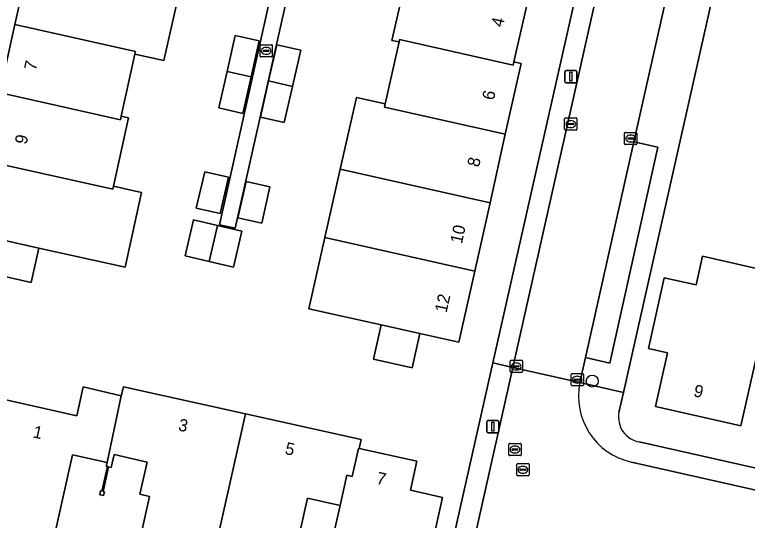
# Model space of a CAD drawing. Extents: x 161771 to 163125, y 382475 to 383179.
# Drawn here: x 162648.4 to 162708.1, y 382605.5 to 382646.7 of the extents above; entities that cross this region are included whole.
import ezdxf

# ---------------------------------------------------------------- set-up
doc = ezdxf.new("R2010")
doc.units = 0
for name, color, linetype in [('IMGEO_Boom', 7, 'Continuous'), ('IMGEO_Erf', 7, 'Continuous'), ('IMGEO_Kolk', 7, 'Continuous'), ('IMGEO_Lichtmast', 7, 'Continuous'), ('IMGEO_Muur', 7, 'Continuous'), ('IMGEO_Pand', 7, 'Continuous'), ('IMGEO_Pand_nummerreeks', 7, 'Continuous'), ('IMGEO_Parkeervlak_open', 7, 'Continuous'), ('IMGEO_Rijbaan_lokaal_open', 7, 'Continuous'), ('IMGEO_Rioolput', 7, 'Continuous'), ('IMGEO_Voetpad_open', 7, 'Continuous')]:
    doc.layers.add(name, color=color, linetype=linetype)

msp = doc.modelspace()

# ---------------------------------------------------------------- linework, layer by layer
at = {"layer": 'IMGEO_Boom'}
msp.add_circle((162695.497, 382616.816), 0.489, dxfattribs=at)
at = {"layer": 'IMGEO_Erf'}
for points in [[(162761.303, 382667.139), (162745.71, 382670.631), (162745.534, 382669.838), (162736.11, 382671.935), (162731.157, 382649.911), (162729.877, 382650.221), (162734.809, 382672.239), (162728.181, 382673.743), (162728.356, 382674.516), (162712.056, 382678.166), (162698.037, 382615.869), (162697.672, 382614.248)], [(162665.103, 382629.55), (162671.693, 382659.013), (162649.296, 382664.072), (162636.509, 382606.935), (162636.331, 382606.03)], [(162682.322, 382595.727), (162687.403, 382618.3), (162695.368, 382653.689), (162673.009, 382658.73), (162666.379, 382629.265), (162665.103, 382629.55)], [(162647.333, 382615.362), (162653.47, 382613.984), (162653.988, 382616.329), (162657.106, 382615.611), (162657.275, 382616.343), (162667.237, 382614.136), (162676.655, 382612.049), (162676.492, 382611.31), (162681.194, 382610.274), (162680.674, 382607.912), (162683.298, 382607.322), (162682.005, 382601.565)], [(162699.324, 382611.848), (162735.148, 382603.794), (162744.618, 382601.689)], [(162658.418, 382603.012), (162659.407, 382607.401), (162658.62, 382607.587), (162659.21, 382610.215), (162656.512, 382610.819), (162656.279, 382609.774), (162656.125, 382609.808), (162656.074, 382609.82), (162655.618, 382607.812), (162655.725, 382607.789), (162655.66, 382607.486), (162655.356, 382607.552), (162655.422, 382607.855), (162655.529, 382607.831), (162655.989, 382609.84), (162655.99, 382609.846), (162655.883, 382609.871), (162655.952, 382610.178), (162653.139, 382610.808), (162651.388, 382603.039)], [(162673.19, 382598.931), (162674.938, 382606.685), (162672.288, 382607.28), (162670.388, 382598.788)]]:
    msp.add_lwpolyline(points, dxfattribs=at)
for points in [[(162657.408, 382626.09), (162650.371, 382627.635), (162649.747, 382624.85), (162646.619, 382625.551), (162647.246, 382628.349), (162645.187, 382628.81), (162646.501, 382634.66), (162647.685, 382639.93), (162647.125, 382640.051), (162648.432, 382645.874), (162649.683, 382651.445), (162650.933, 382657.014), (162652.16, 382662.479), (162656.388, 382661.53), (162656.564, 382662.313), (162664.517, 382660.531), (162663.114, 382654.281), (162661.865, 382648.711), (162660.565, 382642.919), (162658.217, 382643.438), (162657.102, 382638.397), (162657.692, 382638.267), (162656.46, 382632.695), (162658.746, 382632.189)], [(162679.752, 382644.443), (162679.17, 382644.573), (162680.421, 382650.136), (162678.075, 382650.663), (162679.57, 382657.185), (162687.514, 382655.364), (162687.335, 382654.58), (162691.579, 382653.607), (162690.33, 382648.165), (162689.105, 382642.826), (162689.688, 382642.693), (162688.403, 382636.923), (162687.16, 382631.345), (162685.917, 382625.767), (162684.627, 382619.975), (162681.435, 382620.69), (162680.811, 382617.902), (162677.652, 382618.597), (162678.278, 382621.384), (162672.4, 382622.706), (162673.704, 382628.507), (162674.958, 382634.084), (162676.272, 382639.929), (162678.618, 382639.402)], [(162665.066, 382639.062), (162665.732, 382642.03), (162666.39, 382644.967), (162668.341, 382644.533), (162667.68, 382641.589), (162667.014, 382638.626)], [(162668.442, 382638.314), (162669.11, 382641.266), (162669.778, 382644.217), (162671.729, 382643.779), (162671.059, 382640.824), (162670.391, 382637.878)], [(162665.155, 382630.454), (162663.221, 382630.892), (162663.901, 382633.859), (162665.843, 382633.413)], [(162667.279, 382633.083), (162669.222, 382632.645), (162668.558, 382629.675), (162666.613, 382630.114)], [(162666.922, 382629.019), (162666.25, 382626.093), (162664.269, 382626.56), (162662.304, 382627.023), (162662.984, 382629.941), (162664.953, 382629.48)], [(162710.432, 382625.633), (162707.605, 382613.165), (162700.638, 382614.728), (162701.626, 382619.12), (162700.067, 382619.47), (162701.344, 382625.235), (162703.961, 382624.656), (162704.476, 382626.979)]]:
    msp.add_lwpolyline(points, close=True, dxfattribs=at)
msp.add_arc((162699.682, 382613.863), 2.046, 169.14951, 259.93235, dxfattribs=at)
at = {"layer": 'IMGEO_Kolk'}
for p, q in [((162668.415, 382643.293), (162668.415, 382644.145)), ((162668.49, 382644.219), (162669.342, 382644.219)), ((162668.903, 382643.999), (162668.928, 382643.999)), ((162669.416, 382644.145), (162669.416, 382643.293)), ((162668.674, 382643.713), (162668.674, 382643.725)), ((162669.112, 382643.676), (162668.714, 382643.676)), ((162668.717, 382643.762), (162669.115, 382643.762)), ((162668.926, 382643.439), (162668.901, 382643.439)), ((162669.158, 382643.725), (162669.158, 382643.713)), ((162669.342, 382643.219), (162668.49, 382643.219)), ((162693.244, 382637.324), (162693.244, 382638.176)), ((162693.319, 382638.25), (162694.171, 382638.25)), ((162693.732, 382638.03), (162693.757, 382638.03)), ((162694.245, 382638.176), (162694.245, 382637.324)), ((162693.503, 382637.744), (162693.503, 382637.756)), ((162693.941, 382637.707), (162693.543, 382637.707)), ((162693.546, 382637.793), (162693.944, 382637.793)), ((162693.755, 382637.47), (162693.73, 382637.47)), ((162693.987, 382637.756), (162693.987, 382637.744)), ((162694.171, 382637.25), (162693.319, 382637.25)), ((162698.129, 382636.149), (162698.129, 382637.001)), ((162698.204, 382637.075), (162699.056, 382637.075)), ((162698.617, 382636.855), (162698.642, 382636.855)), ((162699.13, 382637.001), (162699.13, 382636.149)), ((162698.388, 382636.569), (162698.388, 382636.581)), ((162698.826, 382636.532), (162698.428, 382636.532)), ((162698.431, 382636.618), (162698.829, 382636.618)), ((162698.64, 382636.295), (162698.615, 382636.295)), ((162698.872, 382636.581), (162698.872, 382636.569)), ((162699.056, 382636.075), (162698.204, 382636.075)), ((162688.794, 382617.578), (162688.794, 382618.43)), ((162688.869, 382618.504), (162689.721, 382618.504)), ((162689.282, 382618.284), (162689.307, 382618.284)), ((162689.795, 382618.43), (162689.795, 382617.578)), ((162689.053, 382617.998), (162689.053, 382618.01)), ((162689.491, 382617.961), (162689.093, 382617.961)), ((162689.096, 382618.047), (162689.494, 382618.047)), ((162689.305, 382617.724), (162689.28, 382617.724)), ((162689.537, 382618.01), (162689.537, 382617.998)), ((162689.721, 382617.504), (162688.869, 382617.504)), ((162693.766, 382616.499), (162693.766, 382617.351)), ((162693.841, 382617.425), (162694.693, 382617.425)), ((162694.254, 382617.205), (162694.279, 382617.205)), ((162694.767, 382617.351), (162694.767, 382616.499)), ((162694.693, 382616.425), (162693.841, 382616.425)), ((162694.025, 382616.919), (162694.025, 382616.931)), ((162694.463, 382616.882), (162694.065, 382616.882)), ((162694.068, 382616.968), (162694.466, 382616.968)), ((162694.277, 382616.645), (162694.252, 382616.645)), ((162694.509, 382616.931), (162694.509, 382616.919))]:
    msp.add_line(p, q, dxfattribs=at)
for points in [[(162668.415, 382643.293), (162668.415, 382644.145)], [(162668.49, 382644.219), (162669.342, 382644.219)], [(162669.416, 382644.145), (162669.416, 382643.293)], [(162669.342, 382643.219), (162668.49, 382643.219)], [(162693.244, 382637.324), (162693.244, 382638.176)], [(162693.319, 382638.25), (162694.171, 382638.25)], [(162694.245, 382638.176), (162694.245, 382637.324)], [(162694.171, 382637.25), (162693.319, 382637.25)], [(162698.129, 382636.149), (162698.129, 382637.001)], [(162698.204, 382637.075), (162699.056, 382637.075)], [(162699.13, 382637.001), (162699.13, 382636.149)], [(162699.056, 382636.075), (162698.204, 382636.075)], [(162688.794, 382617.578), (162688.794, 382618.43)], [(162688.869, 382618.504), (162689.721, 382618.504)], [(162689.795, 382618.43), (162689.795, 382617.578)], [(162689.721, 382617.504), (162688.869, 382617.504)], [(162693.766, 382616.499), (162693.766, 382617.351)], [(162693.841, 382617.425), (162694.693, 382617.425)], [(162694.767, 382617.351), (162694.767, 382616.499)], [(162694.693, 382616.425), (162693.841, 382616.425)]]:
    msp.add_lwpolyline(points, dxfattribs=at)
for centre, radius, start, end in [((162668.492, 382644.143), 0.0765, 91.55205, 178.44795), ((162668.492, 382644.143), 0.0765, 91.55205, 178.44795), ((162669.34, 382644.143), 0.0765, 1.55205, 88.44795), ((162669.34, 382644.143), 0.0765, 1.55205, 88.44795), ((162668.492, 382643.295), 0.0765, 181.55205, 268.44795), ((162668.492, 382643.295), 0.0765, 181.55205, 268.44795), ((162668.714, 382643.722), 0.0403, 85.87752, 175.75265), ((162668.711, 382643.712), 0.0366, 178.93798, 274.71019), ((162669.115, 382643.719), 0.043, 264.86636, 352.45326), ((162669.119, 382643.724), 0.0386, 1.73085, 96.63898), ((162669.34, 382643.295), 0.0765, 271.55205, 358.44795), ((162669.34, 382643.295), 0.0765, 271.55205, 358.44795), ((162693.321, 382638.174), 0.0765, 91.55205, 178.44795), ((162693.321, 382638.174), 0.0765, 91.55205, 178.44795), ((162694.169, 382638.174), 0.0765, 1.55205, 88.44795), ((162694.169, 382638.174), 0.0765, 1.55205, 88.44795), ((162693.321, 382637.326), 0.0765, 181.55205, 268.44795), ((162693.321, 382637.326), 0.0765, 181.55205, 268.44795), ((162693.543, 382637.753), 0.0403, 85.87752, 175.75265), ((162693.54, 382637.743), 0.0366, 178.93798, 274.71019), ((162693.944, 382637.75), 0.043, 264.86636, 352.45326), ((162693.948, 382637.755), 0.0386, 1.73085, 96.63898), ((162694.169, 382637.326), 0.0765, 271.55205, 358.44795), ((162694.169, 382637.326), 0.0765, 271.55205, 358.44795), ((162698.206, 382636.999), 0.0765, 91.55205, 178.44795), ((162698.206, 382636.999), 0.0765, 91.55205, 178.44795), ((162699.054, 382636.999), 0.0765, 1.55205, 88.44795), ((162699.054, 382636.999), 0.0765, 1.55205, 88.44795), ((162698.206, 382636.151), 0.0765, 181.55205, 268.44795), ((162698.206, 382636.151), 0.0765, 181.55205, 268.44795), ((162698.428, 382636.578), 0.0403, 85.87752, 175.75265), ((162698.425, 382636.568), 0.0366, 178.93798, 274.71019), ((162698.829, 382636.575), 0.043, 264.86636, 352.45326), ((162698.833, 382636.58), 0.0386, 1.73085, 96.63898), ((162699.054, 382636.151), 0.0765, 271.55205, 358.44795), ((162699.054, 382636.151), 0.0765, 271.55205, 358.44795), ((162688.871, 382618.428), 0.0765, 91.55205, 178.44795), ((162688.871, 382618.428), 0.0765, 91.55205, 178.44795), ((162689.719, 382618.428), 0.0765, 1.55205, 88.44795), ((162689.719, 382618.428), 0.0765, 1.55205, 88.44795), ((162688.871, 382617.58), 0.0765, 181.55205, 268.44795), ((162688.871, 382617.58), 0.0765, 181.55205, 268.44795), ((162689.093, 382618.007), 0.0403, 85.87752, 175.75265), ((162689.09, 382617.997), 0.0366, 178.93798, 274.71019), ((162689.494, 382618.004), 0.043, 264.86636, 352.45326), ((162689.498, 382618.009), 0.0386, 1.73085, 96.63898), ((162689.719, 382617.58), 0.0765, 271.55205, 358.44795), ((162689.719, 382617.58), 0.0765, 271.55205, 358.44795), ((162693.843, 382617.349), 0.0765, 91.55205, 178.44795), ((162693.843, 382617.349), 0.0765, 91.55205, 178.44795), ((162694.691, 382617.349), 0.0765, 1.55205, 88.44795), ((162694.691, 382617.349), 0.0765, 1.55205, 88.44795), ((162693.843, 382616.501), 0.0765, 181.55205, 268.44795), ((162693.843, 382616.501), 0.0765, 181.55205, 268.44795), ((162694.065, 382616.928), 0.0403, 85.87752, 175.75265), ((162694.062, 382616.918), 0.0366, 178.93798, 274.71019), ((162694.466, 382616.925), 0.043, 264.86636, 352.45326), ((162694.47, 382616.93), 0.0386, 1.73085, 96.63898), ((162694.691, 382616.501), 0.0765, 271.55205, 358.44795), ((162694.691, 382616.501), 0.0765, 271.55205, 358.44795)]:
    msp.add_arc(centre, radius, start, end, dxfattribs=at)
for centre, major_axis, ratio, start_param, end_param in [((162668.902, 382643.719), (-0.387, 0.002), 0.722429, 4.712389, 7.853982), ((162668.927, 382643.719), (-0.39, 0.002), 0.717154, 1.570796, 4.712389), ((162693.731, 382637.75), (-0.387, 0.002), 0.722429, 4.712389, 7.853982), ((162693.756, 382637.75), (-0.39, 0.002), 0.717154, 1.570796, 4.712389), ((162698.616, 382636.575), (-0.387, 0.002), 0.722429, 4.712389, 7.853982), ((162698.641, 382636.575), (-0.39, 0.002), 0.717154, 1.570796, 4.712389), ((162689.281, 382618.004), (-0.387, 0.002), 0.722429, 4.712389, 7.853982), ((162689.306, 382618.004), (-0.39, 0.002), 0.717154, 1.570796, 4.712389), ((162694.253, 382616.925), (-0.387, 0.002), 0.722429, 4.712389, 7.853982), ((162694.278, 382616.925), (-0.39, 0.002), 0.717154, 1.570796, 4.712389)]:
    msp.add_ellipse(centre, major_axis=major_axis, ratio=ratio, start_param=start_param, end_param=end_param, dxfattribs=at)
at = {"layer": 'IMGEO_Lichtmast'}
for p, q in [((162693.359, 382642.117), (162694.149, 382642.117)), ((162694.149, 382642.117), (162693.359, 382642.117)), ((162693.259, 382641.217), (162693.259, 382642.017)), ((162693.259, 382642.017), (162693.259, 382641.217)), ((162694.249, 382642.017), (162694.249, 382641.217)), ((162694.249, 382641.217), (162694.249, 382642.017)), ((162694.149, 382641.117), (162693.359, 382641.117)), ((162693.359, 382641.117), (162694.149, 382641.117)), ((162686.888, 382612.698), (162686.888, 382613.498)), ((162686.888, 382613.498), (162686.888, 382612.698)), ((162686.988, 382613.598), (162687.778, 382613.598)), ((162687.778, 382613.598), (162686.988, 382613.598)), ((162687.878, 382613.498), (162687.878, 382612.698)), ((162687.878, 382612.698), (162687.878, 382613.498)), ((162687.778, 382612.598), (162686.988, 382612.598)), ((162686.988, 382612.598), (162687.778, 382612.598))]:
    msp.add_line(p, q, dxfattribs=at)
for points in [[(162693.679, 382641.992), (162693.829, 382641.992), (162693.829, 382641.242), (162693.679, 382641.242), (162693.679, 382641.992)], [(162687.308, 382613.473), (162687.458, 382613.473), (162687.458, 382612.723), (162687.308, 382612.723), (162687.308, 382613.473)]]:
    msp.add_lwpolyline(points, dxfattribs=at)
for centre, start, end in [((162693.359, 382642.017), 90, 180), ((162693.359, 382642.017), 90, 180), ((162694.149, 382642.017), 0, 90), ((162694.149, 382642.017), 360, 90), ((162693.359, 382641.217), 180, 270), ((162693.359, 382641.217), 180, 270), ((162694.149, 382641.217), 270, 0), ((162694.149, 382641.217), 270, 0), ((162686.988, 382613.498), 90, 180), ((162686.988, 382613.498), 90, 180), ((162687.778, 382613.498), 0, 90), ((162687.778, 382613.498), 360, 90), ((162686.988, 382612.698), 180, 270), ((162686.988, 382612.698), 180, 270), ((162687.778, 382612.698), 270, 0), ((162687.778, 382612.698), 270, 0)]:
    msp.add_arc(centre, 0.1, start, end, dxfattribs=at)
at = {"layer": 'IMGEO_Muur'}
msp.add_lwpolyline([(162656.074, 382609.82), (162655.989, 382609.84), (162655.529, 382607.831), (162655.422, 382607.855), (162655.356, 382607.552), (162655.66, 382607.486), (162655.725, 382607.789), (162655.618, 382607.812)], close=True, dxfattribs=at)
at = {"layer": 'IMGEO_Pand'}
for points in [[(162661.865, 382648.711), (162649.683, 382651.445), (162648.432, 382645.874), (162658.273, 382643.667), (162658.217, 382643.438), (162660.565, 382642.919)], [(162690.33, 382648.165), (162680.47, 382650.375), (162680.421, 382650.136), (162679.17, 382644.573), (162679.752, 382644.443), (162679.793, 382644.631), (162689.043, 382642.555), (162689.105, 382642.826)], [(162658.217, 382643.438), (162658.273, 382643.667), (162648.432, 382645.874), (162647.125, 382640.051), (162647.685, 382639.93), (162647.744, 382640.187), (162657.035, 382638.104), (162657.102, 382638.397)], [(162666.39, 382644.967), (162665.732, 382642.03), (162667.68, 382641.589), (162668.341, 382644.533)], [(162689.688, 382642.693), (162689.105, 382642.826), (162689.043, 382642.555), (162679.793, 382644.631), (162679.752, 382644.443), (162678.618, 382639.402), (162678.559, 382639.138), (162688.403, 382636.923)], [(162669.778, 382644.217), (162669.11, 382641.266), (162671.059, 382640.824), (162671.729, 382643.779)], [(162667.68, 382641.589), (162665.732, 382642.03), (162665.066, 382639.062), (162667.014, 382638.626)], [(162671.059, 382640.824), (162669.11, 382641.266), (162668.442, 382638.314), (162670.391, 382637.878)], [(162657.102, 382638.397), (162657.035, 382638.104), (162647.744, 382640.187), (162647.685, 382639.93), (162646.501, 382634.66), (162656.41, 382632.443), (162656.46, 382632.695), (162657.692, 382638.267)], [(162688.403, 382636.923), (162678.559, 382639.138), (162678.618, 382639.402), (162676.272, 382639.929), (162674.958, 382634.084), (162687.16, 382631.345)], [(162658.746, 382632.189), (162656.46, 382632.695), (162656.41, 382632.443), (162646.501, 382634.66), (162645.187, 382628.81), (162647.246, 382628.349), (162650.371, 382627.635), (162657.408, 382626.09)], [(162665.843, 382633.413), (162663.901, 382633.859), (162663.221, 382630.892), (162665.155, 382630.454)], [(162687.16, 382631.345), (162674.958, 382634.084), (162673.704, 382628.507), (162685.917, 382625.767)], [(162666.613, 382630.114), (162668.558, 382629.675), (162669.222, 382632.645), (162667.279, 382633.083)], [(162664.953, 382629.48), (162662.984, 382629.941), (162662.304, 382627.023), (162664.269, 382626.56)], [(162666.922, 382629.019), (162664.953, 382629.48), (162664.269, 382626.56), (162666.25, 382626.093)], [(162650.371, 382627.635), (162647.246, 382628.349), (162646.619, 382625.551), (162649.747, 382624.85)], [(162685.917, 382625.767), (162673.704, 382628.507), (162672.4, 382622.706), (162678.278, 382621.384), (162681.435, 382620.69), (162684.627, 382619.975)], [(162710.432, 382625.633), (162704.476, 382626.979), (162703.961, 382624.656), (162701.344, 382625.235), (162700.067, 382619.47), (162701.626, 382619.12), (162700.638, 382614.728), (162707.605, 382613.165)], [(162681.435, 382620.69), (162678.278, 382621.384), (162677.652, 382618.597), (162680.811, 382617.902)], [(162653.139, 382610.808), (162655.952, 382610.178), (162657.106, 382615.611), (162653.988, 382616.329), (162653.47, 382613.984), (162647.333, 382615.362), (162645.039, 382605.232), (162644.87, 382604.496), (162651.388, 382603.039)], [(162667.237, 382614.136), (162657.275, 382616.343), (162657.106, 382615.611), (162655.952, 382610.178), (162655.883, 382609.871), (162655.99, 382609.846), (162655.989, 382609.84), (162656.074, 382609.82), (162656.125, 382609.808), (162656.279, 382609.774), (162656.512, 382610.819), (162659.21, 382610.215), (162658.62, 382607.587), (162659.407, 382607.401), (162658.418, 382603.012), (162664.081, 382601.746), (162664.438, 382601.666)], [(162676.437, 382611.322), (162676.492, 382611.31), (162676.655, 382612.049), (162667.237, 382614.136), (162664.438, 382601.666), (162664.081, 382601.746), (162663.752, 382600.283), (162670.388, 382598.788), (162672.288, 382607.28), (162674.938, 382606.685), (162675.488, 382609.136), (162675.924, 382609.038)], [(162683.298, 382607.322), (162680.674, 382607.912), (162681.194, 382610.274), (162676.492, 382611.31), (162676.437, 382611.322), (162675.924, 382609.038), (162675.488, 382609.136), (162674.938, 382606.685), (162673.19, 382598.931), (162679.46, 382597.52), (162680.433, 382601.914), (162682.005, 382601.565)]]:
    msp.add_lwpolyline(points, close=True, dxfattribs=at)
at = {"layer": 'IMGEO_Parkeervlak_open'}
msp.add_lwpolyline([(162698.882, 382636.297), (162694.939, 382618.734), (162696.914, 382618.279), (162700.827, 382635.884)], close=True, dxfattribs=at)
at = {"layer": 'IMGEO_Rijbaan_lokaal_open'}
for points in [[(162702.214, 382676.655), (162689.019, 382617.923), (162694.482, 382616.696), (162694.939, 382618.734), (162698.882, 382636.297), (162702.006, 382650.214)], [(162694.482, 382616.696), (162689.019, 382617.923), (162684.012, 382595.638)], [(162744.564, 382599.889), (162734.913, 382602.051), (162698.683, 382610.206)]]:
    msp.add_lwpolyline(points, dxfattribs=at)
msp.add_arc((162699.879, 382615.585), 5.51, 168.36348, 257.46677, dxfattribs=at)
at = {"layer": 'IMGEO_Rioolput'}
for p, q in [((162688.689, 382610.809), (162688.689, 382611.661)), ((162688.764, 382611.735), (162689.616, 382611.735)), ((162689.69, 382611.661), (162689.69, 382610.809)), ((162688.948, 382611.229), (162688.948, 382611.241)), ((162689.386, 382611.192), (162688.988, 382611.192)), ((162688.991, 382611.278), (162689.389, 382611.278)), ((162689.177, 382611.515), (162689.202, 382611.515)), ((162689.432, 382611.241), (162689.432, 382611.229)), ((162689.616, 382610.735), (162688.764, 382610.735)), ((162689.2, 382610.955), (162689.175, 382610.955)), ((162689.341, 382609.161), (162689.341, 382610.013)), ((162689.416, 382610.087), (162690.268, 382610.087)), ((162689.829, 382609.867), (162689.854, 382609.867)), ((162690.342, 382610.013), (162690.342, 382609.161)), ((162689.6, 382609.581), (162689.6, 382609.593)), ((162690.038, 382609.544), (162689.64, 382609.544)), ((162689.643, 382609.63), (162690.041, 382609.63)), ((162689.852, 382609.307), (162689.827, 382609.307)), ((162690.084, 382609.593), (162690.084, 382609.581)), ((162690.268, 382609.087), (162689.416, 382609.087))]:
    msp.add_line(p, q, dxfattribs=at)
for points in [[(162688.689, 382610.809), (162688.689, 382611.661)], [(162688.764, 382611.735), (162689.616, 382611.735)], [(162689.69, 382611.661), (162689.69, 382610.809)], [(162689.616, 382610.735), (162688.764, 382610.735)], [(162689.341, 382609.161), (162689.341, 382610.013)], [(162689.416, 382610.087), (162690.268, 382610.087)], [(162690.342, 382610.013), (162690.342, 382609.161)], [(162690.268, 382609.087), (162689.416, 382609.087)]]:
    msp.add_lwpolyline(points, dxfattribs=at)
for centre, radius, start, end in [((162688.766, 382611.659), 0.0765, 91.55205, 178.44795), ((162688.766, 382611.659), 0.0765, 91.55205, 178.44795), ((162689.614, 382611.659), 0.0765, 1.55205, 88.44795), ((162689.614, 382611.659), 0.0765, 1.55205, 88.44795), ((162688.988, 382611.238), 0.0403, 85.87752, 175.75265), ((162688.985, 382611.228), 0.0366, 178.93798, 274.71019), ((162689.389, 382611.235), 0.043, 264.86636, 352.45326), ((162689.393, 382611.24), 0.0386, 1.73085, 96.63898), ((162688.766, 382610.811), 0.0765, 181.55205, 268.44795), ((162688.766, 382610.811), 0.0765, 181.55205, 268.44795), ((162689.614, 382610.811), 0.0765, 271.55205, 358.44795), ((162689.614, 382610.811), 0.0765, 271.55205, 358.44795), ((162689.418, 382610.011), 0.0765, 91.55205, 178.44795), ((162689.418, 382610.011), 0.0765, 91.55205, 178.44795), ((162690.266, 382610.011), 0.0765, 1.55205, 88.44795), ((162690.266, 382610.011), 0.0765, 1.55205, 88.44795), ((162689.64, 382609.59), 0.0403, 85.87752, 175.75265), ((162689.637, 382609.58), 0.0366, 178.93798, 274.71019), ((162690.041, 382609.587), 0.043, 264.86636, 352.45326), ((162690.045, 382609.592), 0.0386, 1.73085, 96.63898), ((162689.418, 382609.163), 0.0765, 181.55205, 268.44795), ((162689.418, 382609.163), 0.0765, 181.55205, 268.44795), ((162690.266, 382609.163), 0.0765, 271.55205, 358.44795), ((162690.266, 382609.163), 0.0765, 271.55205, 358.44795)]:
    msp.add_arc(centre, radius, start, end, dxfattribs=at)
for centre, major_axis, ratio, start_param, end_param in [((162689.176, 382611.235), (-0.387, 0.002), 0.722429, 4.712389, 7.853982), ((162689.201, 382611.235), (-0.39, 0.002), 0.717154, 1.570796, 4.712389), ((162689.828, 382609.587), (-0.387, 0.002), 0.722429, 4.712389, 7.853982), ((162689.853, 382609.587), (-0.39, 0.002), 0.717154, 1.570796, 4.712389)]:
    msp.add_ellipse(centre, major_axis=major_axis, ratio=ratio, start_param=start_param, end_param=end_param, dxfattribs=at)
at = {"layer": 'IMGEO_Voetpad_open'}
for points in [[(162707.815, 382676.091), (162707.299, 382673.793), (162709.286, 382673.345), (162703.97, 382649.758), (162702.006, 382650.214), (162698.882, 382636.297), (162700.827, 382635.884), (162696.914, 382618.279), (162694.939, 382618.734), (162694.482, 382616.696), (162698.037, 382615.869), (162712.056, 382678.166)], [(162700.608, 382677.107), (162699.68, 382672.847), (162695.667, 382655.016), (162695.368, 382653.689), (162687.403, 382618.3), (162689.019, 382617.923), (162702.214, 382676.655)], [(162684.012, 382595.638), (162689.019, 382617.923), (162687.403, 382618.3), (162682.322, 382595.727)], [(162697.672, 382614.248), (162698.037, 382615.869), (162694.482, 382616.696)], [(162744.618, 382601.689), (162735.148, 382603.794), (162699.324, 382611.848)], [(162698.683, 382610.206), (162734.913, 382602.051), (162744.564, 382599.889)]]:
    msp.add_lwpolyline(points, dxfattribs=at)
msp.add_lwpolyline([(162649.585, 382665.364), (162649.296, 382664.072), (162671.693, 382659.013), (162665.103, 382629.55), (162666.379, 382629.265), (162673.009, 382658.73), (162695.368, 382653.689), (162695.667, 382655.016)], close=True, dxfattribs=at)
for centre, radius, start, end in [((162699.879, 382615.585), 5.51, 168.36348, 257.46677), ((162699.682, 382613.863), 2.046, 169.14951, 259.93235)]:
    msp.add_arc(centre, radius, start, end, dxfattribs=at)

# ---------------------------------------------------------------- texts
at = {"layer": 'IMGEO_Pand_nummerreeks'}
for s, rotation, p in [('4', 77.07428, (162688.201, 382645.593)), ('7', 77.3493, (162650.14, 382642.065)), ('6', 77.44098, (162687.472, 382639.643)), ('9', 77.33784, (162649.375, 382636.044)), ('8', 77.44098, (162686.259, 382634.197)), ('10', 77.44098, (162684.868, 382627.953)), ('12', 77.44098, (162683.615, 382622.329)), ('9', 347.35482, (162703.697, 382615.579)), ('3', 347.50952, (162661.689, 382612.804)), ('1', 347.34336, (162649.841, 382612.236)), ('5', 347.50952, (162670.386, 382610.877)), ('7', 347.57255, (162677.841, 382608.452))]:
    msp.add_text(s, height=1, rotation=rotation, dxfattribs=at).set_placement(p)

doc.saveas('drawing.dxf')
